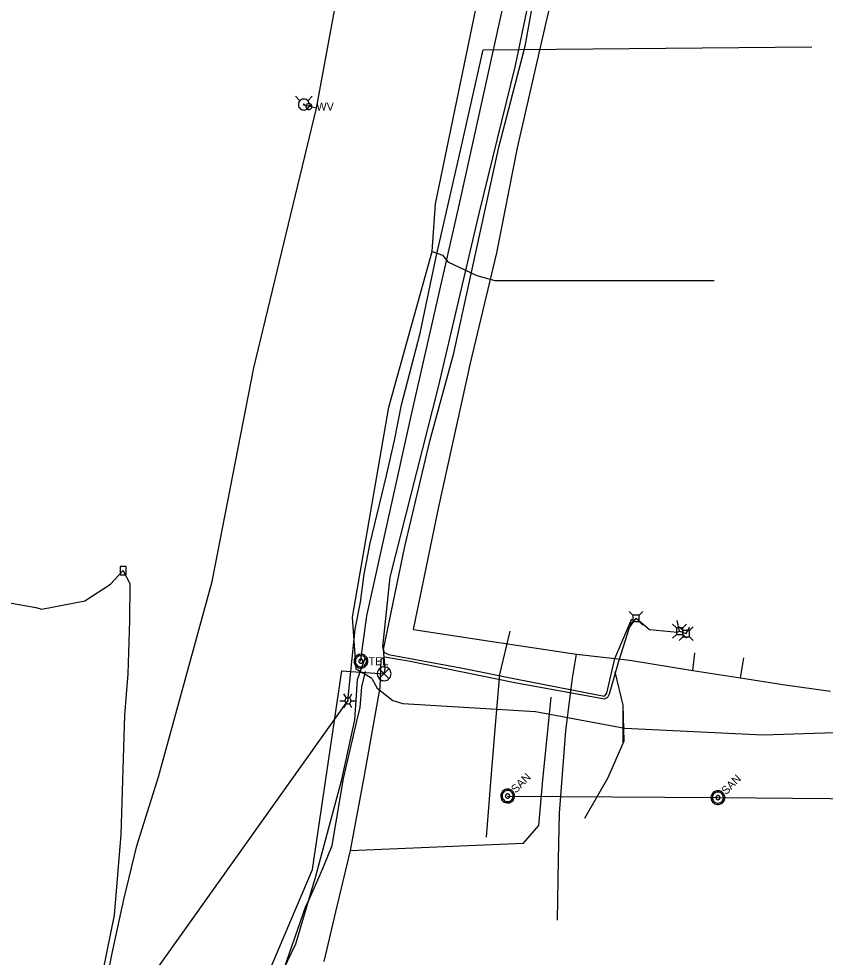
# Model space of a CAD drawing. Extents: x 596028 to 606371, y 330010 to 403088.
# Drawn here: x 602182.9 to 602566.7, y 355443.7 to 355890.3 of the extents above; entities that cross this region are included whole.
import ezdxf

# ---------------------------------------------------------------- set-up
doc = ezdxf.new("R2010")
doc.units = 0
for name, color, linetype in [('E_LTG', 7, 'Continuous'), ('E_UTL_E', 7, 'Continuous'), ('E_UTL_E_UG', 7, 'Continuous'), ('E_UTL_FO_UG', 7, 'Continuous'), ('E_UTL_FO_UG_MCI', 7, 'Continuous'), ('E_UTL_FO_UG_MWFN', 7, 'Continuous'), ('E_UTL_G_UG', 7, 'Continuous'), ('E_UTL_Overhead', 7, 'Continuous'), ('E_UTL_SAN_MH', 7, 'Continuous'), ('E_UTL_SAN_UG', 7, 'Continuous'), ('E_UTL_T_MH', 7, 'Continuous'), ('E_UTL_T_UG', 7, 'Continuous'), ('E_UTL_TV_UG', 7, 'Continuous'), ('E_UTL_W', 7, 'Continuous'), ('E_UTL_W_UG', 7, 'Continuous'), ('E_UTL_WHydrant', 7, 'Continuous')]:
    doc.layers.add(name, color=color, linetype=linetype)

msp = doc.modelspace()

# ---------------------------------------------------------------- linework, layer by layer
at = {"layer": 'E_LTG'}
for points in [[(602338.84, 355566.95), (602337.65, 355569.01)], [(602340.27, 355566.95), (602341.46, 355569.01)], [(602335.75, 355565.71), (602338.13, 355565.71)], [(602337.65, 355562.41), (602338.84, 355564.48)], [(602340.99, 355565.71), (602340.96, 355565.98), (602340.88, 355566.24), (602340.76, 355566.49), (602340.59, 355566.7), (602340.39, 355566.88), (602340.15, 355567.01), (602339.9, 355567.1), (602339.63, 355567.14), (602339.35, 355567.13), (602339.09, 355567.06), (602338.84, 355566.95), (602338.62, 355566.79), (602338.44, 355566.6), (602338.29, 355566.37), (602338.19, 355566.12), (602338.14, 355565.85), (602338.14, 355565.58), (602338.19, 355565.31), (602338.29, 355565.06), (602338.44, 355564.83), (602338.62, 355564.63), (602338.84, 355564.48), (602339.09, 355564.36), (602339.35, 355564.3), (602339.63, 355564.29), (602339.9, 355564.32), (602340.15, 355564.41), (602340.39, 355564.55), (602340.59, 355564.73), (602340.76, 355564.94), (602340.88, 355565.18), (602340.96, 355565.44), (602340.99, 355565.71)], [(602340.99, 355565.71), (602340.96, 355565.98), (602340.88, 355566.24), (602340.76, 355566.49), (602340.59, 355566.7), (602340.39, 355566.88), (602340.15, 355567.01), (602339.9, 355567.1), (602339.63, 355567.14), (602339.35, 355567.13), (602339.09, 355567.06), (602338.84, 355566.95), (602338.62, 355566.79), (602338.44, 355566.6), (602338.29, 355566.37), (602338.19, 355566.12), (602338.14, 355565.85), (602338.14, 355565.58), (602338.19, 355565.31), (602338.29, 355565.06), (602338.44, 355564.83), (602338.62, 355564.63), (602338.84, 355564.48), (602339.09, 355564.36), (602339.35, 355564.3), (602339.63, 355564.29), (602339.9, 355564.32), (602340.15, 355564.41), (602340.39, 355564.55), (602340.59, 355564.73), (602340.76, 355564.94), (602340.88, 355565.18), (602340.96, 355565.44), (602340.99, 355565.71)], [(602340.99, 355565.71), (602340.96, 355565.98), (602340.88, 355566.24), (602340.76, 355566.49), (602340.59, 355566.7), (602340.39, 355566.88), (602340.15, 355567.01), (602339.9, 355567.1), (602339.63, 355567.14), (602339.35, 355567.13), (602339.09, 355567.06), (602338.84, 355566.95), (602338.62, 355566.79), (602338.44, 355566.6), (602338.29, 355566.37), (602338.19, 355566.12), (602338.14, 355565.85), (602338.14, 355565.58), (602338.19, 355565.31), (602338.29, 355565.06), (602338.44, 355564.83), (602338.62, 355564.63), (602338.84, 355564.48), (602339.09, 355564.36), (602339.35, 355564.3), (602339.63, 355564.29), (602339.9, 355564.32), (602340.15, 355564.41), (602340.39, 355564.55), (602340.59, 355564.73), (602340.76, 355564.94), (602340.88, 355565.18), (602340.96, 355565.44), (602340.99, 355565.71)], [(602339.68, 355565.71), (602339.68, 355565.74), (602339.67, 355565.76), (602339.66, 355565.78), (602339.64, 355565.8), (602339.63, 355565.81), (602339.61, 355565.82), (602339.59, 355565.83), (602339.56, 355565.83), (602339.54, 355565.83), (602339.52, 355565.83), (602339.5, 355565.82), (602339.48, 355565.8), (602339.46, 355565.79), (602339.45, 355565.77), (602339.44, 355565.75), (602339.44, 355565.72), (602339.44, 355565.7), (602339.44, 355565.68), (602339.45, 355565.66), (602339.46, 355565.64), (602339.48, 355565.62), (602339.5, 355565.61), (602339.52, 355565.6), (602339.54, 355565.59), (602339.56, 355565.59), (602339.59, 355565.6), (602339.61, 355565.6), (602339.63, 355565.62), (602339.64, 355565.63), (602339.66, 355565.65), (602339.67, 355565.67), (602339.68, 355565.69), (602339.68, 355565.71)], [(602341.46, 355562.41), (602340.27, 355564.48)], [(602340.99, 355565.71), (602343.37, 355565.71)]]:
    msp.add_lwpolyline(points, dxfattribs=at)
at = {"layer": 'E_UTL_E'}
for points in [[(602475.1, 355606.51), (602473.35, 355608.27)], [(602478.19, 355606.51), (602475.1, 355606.51)], [(602475.1, 355606.51), (602475.1, 355603.42)], [(602478.19, 355606.51), (602479.95, 355608.27)], [(602478.19, 355603.42), (602478.19, 355606.51)], [(602475.1, 355603.42), (602473.35, 355601.67)], [(602475.1, 355603.42), (602478.19, 355603.42)], [(602478.19, 355603.42), (602479.95, 355601.67)], [(602495.85, 355600.39), (602494.1, 355602.14)], [(602498.94, 355600.39), (602495.85, 355600.39)], [(602495.85, 355600.39), (602495.85, 355597.3)], [(602499, 355599.21), (602497.25, 355600.96)], [(602498.94, 355600.39), (602500.7, 355602.14)], [(602498.94, 355597.3), (602498.94, 355600.39)], [(602502.1, 355599.21), (602503.85, 355600.96)], [(602495.85, 355597.3), (602494.1, 355595.54)], [(602495.85, 355597.3), (602498.94, 355597.3)], [(602499, 355596.11), (602497.25, 355594.36)], [(602498.94, 355597.3), (602500.7, 355595.54)], [(602502.1, 355599.21), (602499, 355599.21)], [(602499, 355599.21), (602499, 355596.11)], [(602499, 355596.11), (602502.1, 355596.11)], [(602502.1, 355596.11), (602502.1, 355599.21)], [(602502.1, 355596.11), (602503.85, 355594.36)]]:
    msp.add_lwpolyline(points, dxfattribs=at)
at = {"layer": 'E_UTL_E_UG'}
for points in [[(602358.89, 355587.72), (602356.93, 355588.53), (602356.22, 355591.32), (602359.69, 355624.49), (602382.58, 355715.1), (602402.01, 355797.66), (602419.22, 355868.06), (602430.04, 355919.95), (602437.91, 355960.43), (602452.3, 355958.34)], [(602393.12, 355827.54), (602403.92, 355875.55), (602560.32, 355876.88)], [(602339.56, 355565.71), (602342.92, 355599.86), (602345.55, 355612.57), (602347.24, 355625.98), (602350.2, 355640.77), (602357.85, 355672.86), (602361.7, 355689.63), (602365.04, 355706.48), (602369.79, 355724.84), (602373.87, 355740.6), (602381.61, 355777.03), (602393.12, 355827.54)], [(602328.21, 355441.59), (602333.79, 355465.22), (602340.76, 355494.47), (602347.37, 355530.18), (602354.88, 355572.1), (602355.42, 355585.44), (602356.95, 355586.56), (602358.92, 355586.38), (602368.36, 355584.65), (602418.96, 355574.38), (602461.68, 355566.7), (602463.2, 355567.5), (602464.05, 355568.96), (602468.46, 355584.54), (602473.49, 355600.62), (602476.65, 355604.97), (602483.15, 355599.69), (602496.37, 355598.31), (602497.4, 355598.84), (602496.27, 355603.89)], [(602358.89, 355587.72), (602393.25, 355581.34), (602420.04, 355575.95), (602458.31, 355568.5), (602461.58, 355567.91), (602462.81, 355569.29), (602466.65, 355585.84), (602474.59, 355604.68)], [(602497.4, 355598.84), (602500.55, 355597.66), (602502.3, 355600.76)], [(602430.38, 355506.36), (602432.26, 355528.03), (602435.17, 355556.14), (602436.35, 355567.37)], [(602340.76, 355494.47), (602423.04, 355498), (602430.38, 355506.36)]]:
    msp.add_lwpolyline(points, dxfattribs=at)
at = {"layer": 'E_UTL_FO_UG'}
msp.add_lwpolyline([(602470.59, 355545.42), (602470.5, 355563.66), (602466.71, 355579.47)], dxfattribs=at)
at = {"layer": 'E_UTL_FO_UG_MCI'}
for points in [[(602356.8, 355578.56), (602357.25, 355581.13), (602356.43, 355590.17), (602366.64, 355639.13), (602378.7, 355689.97), (602390.02, 355731.17), (602411.29, 355829.12), (602423.89, 355877.3), (602441.85, 355976.47), (602457, 356036.57), (602470.01, 356100.19), (602478.31, 356143.72), (602487.59, 356179.43), (602505.52, 356255.16), (602516.48, 356294.21), (602523.99, 356327.56), (602529.05, 356353.18), (602532.07, 356367.78)], [(602360.1, 355578.56), (602360.04, 355579.19), (602359.87, 355579.79), (602359.58, 355580.35), (602359.19, 355580.84), (602358.72, 355581.25), (602358.18, 355581.56), (602357.58, 355581.77), (602356.96, 355581.86), (602356.33, 355581.83), (602355.72, 355581.68), (602355.15, 355581.42), (602354.64, 355581.06), (602354.21, 355580.6), (602353.87, 355580.07), (602353.64, 355579.49), (602353.52, 355578.88), (602353.52, 355578.25), (602353.64, 355577.63), (602353.87, 355577.05), (602354.21, 355576.52), (602354.64, 355576.07), (602355.15, 355575.7), (602355.72, 355575.44), (602356.33, 355575.3), (602356.96, 355575.27), (602357.58, 355575.35), (602358.18, 355575.56), (602358.72, 355575.87), (602359.19, 355576.28), (602359.58, 355576.78), (602359.87, 355577.34), (602360.04, 355577.94), (602360.1, 355578.56)], [(602322.73, 355485.48), (602336.63, 355579.94), (602356.76, 355578.57)], [(602359.07, 355580.9), (602354.46, 355576.24)], [(602354.46, 355580.85), (602359.11, 355576.2)], [(602296.2, 355423.15), (602322.73, 355485.48)]]:
    msp.add_lwpolyline(points, dxfattribs=at)
at = {"layer": 'E_UTL_FO_UG_MWFN'}
for points in [[(601794.88, 355632.14), (601837.9, 355623.28), (601856.19, 355614.73), (601874.89, 355608.89), (601892.06, 355607.01), (601909.33, 355606.68), (601914.5, 355608.22), (601962.87, 355612.38), (601972.01, 355612.74), (602106.49, 355621.05), (602119.36, 355619.75), (602129.87, 355620.27), (602147.51, 355619.13), (602166.23, 355615), (602179.37, 355612.18), (602191.04, 355610.14), (602193.93, 355609.3), (602214.34, 355613.33), (602226.59, 355621.13), (602232.55, 355627.64)], [(602299.46, 355189.8), (602263.62, 355201.31), (602252.28, 355203.77), (602226.51, 355208.02), (602200.49, 355210.2), (602195.01, 355211.93), (602193.87, 355220), (602199.59, 355271.5), (602210.53, 355343.3), (602215.26, 355377.5), (602221.1, 355427.81), (602228.4, 355463.65), (602231.56, 355502.05), (602233.38, 355558.85), (602234.94, 355578.49), (602235.78, 355603.91), (602235.89, 355621.35), (602232.55, 355627.64)]]:
    msp.add_lwpolyline(points, dxfattribs=at)
msp.add_lwpolyline([(602231.07, 355625.68), (602234.07, 355625.68), (602234.07, 355629.68), (602231.07, 355629.68)], close=True, dxfattribs=at)
at = {"layer": 'E_UTL_G_UG'}
for points in [[(602370.82, 355599.68), (602382.85, 355657.96), (602397.87, 355726.43), (602410.47, 355778.81), (602420.32, 355828.8), (602433.98, 355889.07), (602438.29, 355907.15)], [(602370.82, 355599.68), (602406.11, 355594.22), (602448.26, 355587.84), (602473.66, 355584.96), (602503.63, 355580.06), (602526.31, 355576.64), (602546.49, 355573.38), (602569.21, 355570.31)], [(602439.81, 355490.25), (602440.2, 355512.28), (602443.18, 355551.48), (602446.48, 355576.5), (602448.26, 355587.84)], [(602503.63, 355580.06), (602504.72, 355588.38), (602504.77, 355588.44)], [(602526.31, 355576.64), (602527.98, 355586.19)], [(602439.31, 355461.25), (602439.81, 355490.25)]]:
    msp.add_lwpolyline(points, dxfattribs=at)
at = {"layer": 'E_UTL_Overhead'}
msp.add_lwpolyline([(602564.68, 353944.62), (602493.86, 354130.23), (602437.69, 354279.84), (602377.58, 354448.35), (602318.36, 354619.69), (602300.73, 354721.7), (602278.59, 354786.86), (602257.42, 354907.01), (602299.46, 355189.8), (602322, 355319.77), (602218, 355394.92), (602339.56, 355565.71)], dxfattribs=at)
at = {"layer": 'E_UTL_SAN_MH'}
for points in [[(602417.88, 355522.7), (602417.4, 355523.1), (602416.85, 355523.4), (602416.25, 355523.59), (602415.63, 355523.67), (602415, 355523.62), (602414.39, 355523.46), (602413.83, 355523.19), (602413.33, 355522.81), (602412.91, 355522.35), (602412.58, 355521.81), (602412.36, 355521.22), (602412.26, 355520.6), (602412.27, 355519.98), (602412.4, 355519.36), (602412.65, 355518.79), (602413, 355518.27), (602413.45, 355517.82), (602413.97, 355517.47), (602414.54, 355517.23), (602415.16, 355517.09), (602415.78, 355517.08), (602416.4, 355517.18), (602416.99, 355517.4), (602417.53, 355517.73), (602417.99, 355518.15), (602418.37, 355518.65), (602418.64, 355519.22), (602418.8, 355519.82), (602418.85, 355520.45), (602418.77, 355521.07), (602418.58, 355521.67), (602418.28, 355522.22), (602417.88, 355522.7)], [(602417.41, 355522.24), (602417.03, 355522.56), (602416.59, 355522.8), (602416.11, 355522.95), (602415.61, 355523.01), (602415.11, 355522.97), (602414.63, 355522.84), (602414.17, 355522.62), (602413.77, 355522.32), (602413.43, 355521.95), (602413.17, 355521.52), (602413, 355521.05), (602412.91, 355520.56), (602412.93, 355520.06), (602413.03, 355519.56), (602413.23, 355519.1), (602413.51, 355518.69), (602413.87, 355518.33), (602414.28, 355518.05), (602414.74, 355517.85), (602415.23, 355517.75), (602415.74, 355517.74), (602416.23, 355517.82), (602416.7, 355517.99), (602417.13, 355518.26), (602417.5, 355518.59), (602417.8, 355518.99), (602418.02, 355519.45), (602418.15, 355519.93), (602418.19, 355520.43), (602418.13, 355520.93), (602417.98, 355521.41), (602417.73, 355521.85), (602417.41, 355522.24)], [(602416.25, 355521.07), (602416.1, 355521.19), (602415.94, 355521.28), (602415.76, 355521.34), (602415.57, 355521.36), (602415.38, 355521.35), (602415.2, 355521.3), (602415.03, 355521.21), (602414.88, 355521.1), (602414.76, 355520.96), (602414.66, 355520.8), (602414.59, 355520.63), (602414.56, 355520.44), (602414.57, 355520.25), (602414.61, 355520.07), (602414.68, 355519.89), (602414.78, 355519.74), (602414.92, 355519.61), (602415.07, 355519.5), (602415.25, 355519.43), (602415.43, 355519.39), (602415.62, 355519.38), (602415.8, 355519.41), (602415.98, 355519.48), (602416.14, 355519.58), (602416.28, 355519.7), (602416.39, 355519.85), (602416.48, 355520.02), (602416.52, 355520.2), (602416.54, 355520.39), (602416.52, 355520.58), (602416.46, 355520.76), (602416.37, 355520.92), (602416.25, 355521.07)], [(602517.97, 355521.96), (602517.48, 355522.36), (602516.93, 355522.66), (602516.34, 355522.85), (602515.71, 355522.92), (602515.09, 355522.88), (602514.48, 355522.72), (602513.92, 355522.44), (602513.41, 355522.07), (602512.99, 355521.6), (602512.67, 355521.07), (602512.45, 355520.48), (602512.34, 355519.86), (602512.36, 355519.23), (602512.49, 355518.62), (602512.74, 355518.04), (602513.09, 355517.52), (602513.53, 355517.08), (602514.05, 355516.73), (602514.63, 355516.48), (602515.24, 355516.35), (602515.87, 355516.33), (602516.49, 355516.44), (602517.08, 355516.66), (602517.61, 355516.98), (602518.08, 355517.4), (602518.45, 355517.91), (602518.73, 355518.47), (602518.89, 355519.08), (602518.93, 355519.7), (602518.86, 355520.33), (602518.67, 355520.92), (602518.37, 355521.47), (602517.97, 355521.96)], [(602517.5, 355521.49), (602517.11, 355521.81), (602516.67, 355522.05), (602516.2, 355522.2), (602515.7, 355522.26), (602515.2, 355522.23), (602514.71, 355522.1), (602514.26, 355521.88), (602513.86, 355521.58), (602513.52, 355521.21), (602513.26, 355520.78), (602513.08, 355520.31), (602513, 355519.81), (602513.01, 355519.31), (602513.12, 355518.82), (602513.32, 355518.36), (602513.6, 355517.94), (602513.95, 355517.59), (602514.37, 355517.31), (602514.83, 355517.11), (602515.32, 355517), (602515.82, 355516.99), (602516.32, 355517.07), (602516.79, 355517.25), (602517.22, 355517.51), (602517.59, 355517.85), (602517.89, 355518.25), (602518.11, 355518.7), (602518.24, 355519.19), (602518.27, 355519.69), (602518.21, 355520.19), (602518.06, 355520.66), (602517.82, 355521.1), (602517.5, 355521.49)], [(602516.33, 355520.32), (602516.19, 355520.44), (602516.02, 355520.53), (602515.84, 355520.59), (602515.66, 355520.61), (602515.47, 355520.6), (602515.29, 355520.55), (602515.12, 355520.47), (602514.97, 355520.36), (602514.84, 355520.22), (602514.74, 355520.06), (602514.68, 355519.88), (602514.65, 355519.69), (602514.65, 355519.51), (602514.69, 355519.32), (602514.77, 355519.15), (602514.87, 355518.99), (602515, 355518.86), (602515.16, 355518.75), (602515.33, 355518.68), (602515.52, 355518.64), (602515.7, 355518.64), (602515.89, 355518.67), (602516.07, 355518.73), (602516.23, 355518.83), (602516.37, 355518.96), (602516.48, 355519.11), (602516.56, 355519.28), (602516.61, 355519.46), (602516.62, 355519.65), (602516.6, 355519.83), (602516.54, 355520.01), (602516.45, 355520.18), (602516.33, 355520.32)]]:
    msp.add_lwpolyline(points, dxfattribs=at)
at = {"layer": 'E_UTL_SAN_UG'}
msp.add_lwpolyline([(602415.55, 355520.37), (602515.63, 355519.62), (602765.67, 355517.47)], dxfattribs=at)
at = {"layer": 'E_UTL_T_MH'}
for points in [[(602349.02, 355584.54), (602348.96, 355585.17), (602348.79, 355585.77), (602348.5, 355586.33), (602348.11, 355586.82), (602347.64, 355587.23), (602347.09, 355587.55), (602346.5, 355587.75), (602345.88, 355587.84), (602345.25, 355587.81), (602344.64, 355587.66), (602344.07, 355587.4), (602343.56, 355587.04), (602343.13, 355586.58), (602342.79, 355586.06), (602342.56, 355585.47), (602342.44, 355584.86), (602342.44, 355584.23), (602342.56, 355583.62), (602342.79, 355583.03), (602343.13, 355582.51), (602343.56, 355582.05), (602344.07, 355581.69), (602344.64, 355581.43), (602345.25, 355581.28), (602345.88, 355581.25), (602346.5, 355581.34), (602347.09, 355581.54), (602347.64, 355581.86), (602348.11, 355582.27), (602348.5, 355582.76), (602348.79, 355583.32), (602348.96, 355583.92), (602349.02, 355584.54)], [(602348.36, 355584.54), (602348.31, 355585.04), (602348.17, 355585.53), (602347.94, 355585.97), (602347.63, 355586.37), (602347.25, 355586.7), (602346.82, 355586.95), (602346.34, 355587.11), (602345.85, 355587.18), (602345.35, 355587.16), (602344.86, 355587.04), (602344.4, 355586.83), (602343.99, 355586.54), (602343.65, 355586.18), (602343.38, 355585.75), (602343.19, 355585.29), (602343.09, 355584.8), (602343.09, 355584.29), (602343.19, 355583.8), (602343.38, 355583.34), (602343.65, 355582.91), (602343.99, 355582.55), (602344.4, 355582.26), (602344.86, 355582.05), (602345.35, 355581.93), (602345.85, 355581.91), (602346.34, 355581.98), (602346.82, 355582.14), (602347.25, 355582.39), (602347.63, 355582.72), (602347.94, 355583.12), (602348.17, 355583.56), (602348.31, 355584.05), (602348.36, 355584.54)], [(602346.71, 355584.54), (602346.69, 355584.73), (602346.64, 355584.91), (602346.55, 355585.08), (602346.44, 355585.23), (602346.3, 355585.35), (602346.13, 355585.45), (602345.96, 355585.51), (602345.77, 355585.53), (602345.58, 355585.52), (602345.4, 355585.48), (602345.23, 355585.4), (602345.07, 355585.29), (602344.94, 355585.16), (602344.84, 355585), (602344.77, 355584.82), (602344.74, 355584.64), (602344.74, 355584.45), (602344.77, 355584.27), (602344.84, 355584.09), (602344.94, 355583.93), (602345.07, 355583.8), (602345.23, 355583.69), (602345.4, 355583.61), (602345.58, 355583.57), (602345.77, 355583.56), (602345.96, 355583.58), (602346.13, 355583.64), (602346.3, 355583.74), (602346.44, 355583.86), (602346.55, 355584.01), (602346.64, 355584.18), (602346.69, 355584.36), (602346.71, 355584.54)]]:
    msp.add_lwpolyline(points, dxfattribs=at)
at = {"layer": 'E_UTL_T_UG'}
for points in [[(602345.72, 355584.54), (602345.91, 355586.37), (602348.52, 355606.11), (602370.14, 355703.38), (602392.65, 355802.25), (602414.93, 355902.98), (602438.16, 356003.67), (602461.33, 356101.8), (602484.44, 356203.98), (602512.64, 356319.09)], [(602405.44, 355500.8), (602407.8, 355530.97), (602410.07, 355557.96), (602411.8, 355578.23), (602416.81, 355598.88)], [(602319.3, 355319.18), (602312.83, 355319.8), (602305.63, 355322.54), (602292.72, 355329.14), (602286.37, 355335.16), (602283.55, 355340.23), (602280.83, 355346.68), (602281.18, 355352.66), (602283.1, 355366.14), (602291.41, 355393.48), (602300.75, 355421.03), (602314.71, 355450.11), (602324.24, 355482.22), (602336.58, 355528.25), (602342.8, 355556.72), (602343.66, 355568.35), (602344.14, 355575.89), (602347.72, 355586.06)], [(602249.99, 355010.73), (602249.66, 355056.37), (602250.05, 355103.28), (602253.67, 355151.1), (602256.94, 355205.19), (602263.33, 355253.05), (602269.4, 355293.17), (602274.16, 355326.42), (602275.73, 355332.5), (602282.92, 355362.35), (602294.1, 355401.42), (602309.19, 355438.23), (602319.52, 355468.04), (602320.45, 355469.65), (602327.58, 355485.94), (602332.01, 355496.83), (602337.46, 355528.73), (602343.84, 355555.99), (602345.29, 355562.55), (602346.12, 355572.39), (602347.91, 355579.66)], [(602452.36, 355509.87), (602463.33, 355529.25), (602471.01, 355546.63), (602470.5, 355563.66), (602466.71, 355579.47)]]:
    msp.add_lwpolyline(points, dxfattribs=at)
at = {"layer": 'E_UTL_TV_UG'}
for points in [[(602379.66, 355779.5), (602381.26, 355802.2), (602402.4, 355904.13), (602425.59, 356008.67), (602452.27, 356103.75), (602479.35, 356205.68), (602505.32, 356305.65)], [(602350.86, 355576.33), (602343.49, 355580.75), (602341.73, 355605.43), (602358.95, 355705.51), (602379.66, 355779.5), (602384.48, 355777.79), (602387.11, 355774.65), (602400.96, 355768.17), (602409.43, 355765.65)], [(602409.43, 355765.65), (602513.9, 355765.65)], [(602350.86, 355576.33), (602353.44, 355571.78), (602360.91, 355565.82), (602365.71, 355564.45), (602428.88, 355560.53), (602471.35, 355552.62), (602537.05, 355549.55), (602605.63, 355551.67), (602611.3, 355555.12), (602615.94, 355556.15), (602705.43, 355555.21), (602780.19, 355554.23), (602808.75, 355557.53), (602814.63, 355561.65), (602822.81, 355567.51), (602833.57, 355577.61), (602840.51, 355583.54)]]:
    msp.add_lwpolyline(points, dxfattribs=at)
at = {"layer": 'E_UTL_W'}
for points in [[(602322.41, 355848.5), (602322.39, 355848.77), (602322.31, 355849.03), (602322.19, 355849.27), (602322.02, 355849.48), (602321.81, 355849.66), (602321.58, 355849.8), (602321.32, 355849.88), (602321.05, 355849.92), (602320.78, 355849.91), (602320.52, 355849.85), (602320.27, 355849.73), (602320.05, 355849.58), (602319.86, 355849.38), (602319.72, 355849.15), (602319.62, 355848.9), (602319.57, 355848.63), (602319.57, 355848.36), (602319.62, 355848.1), (602319.72, 355847.85), (602319.86, 355847.62), (602320.05, 355847.42), (602320.27, 355847.26), (602320.52, 355847.15), (602320.78, 355847.09), (602321.05, 355847.07), (602321.32, 355847.11), (602321.58, 355847.2), (602321.81, 355847.34), (602322.02, 355847.51), (602322.19, 355847.73), (602322.31, 355847.97), (602322.39, 355848.23), (602322.41, 355848.5)], [(602319.98, 355847.49), (602321.99, 355849.51)]]:
    msp.add_lwpolyline(points, dxfattribs=at)
at = {"layer": 'E_UTL_W_UG'}
for points in [[(602190.23, 354962.78), (602186.65, 355075.62), (602187.59, 355128.94), (602191.52, 355194.1), (602194.91, 355224.13), (602198.58, 355250.68), (602204.17, 355290.17), (602209.54, 355326.07), (602214.23, 355357.75), (602215.8, 355364.26), (602216.89, 355367.07), (602217.38, 355371.05), (602220.27, 355391.61), (602220.6, 355411.1), (602227.24, 355444.87), (602232.93, 355471.21), (602239.09, 355496.61), (602249.34, 355529.59), (602258.11, 355561.23), (602274.94, 355622.42), (602294.78, 355724.13), (602324.58, 355847.67), (602342.38, 355944.19)], [(602324.58, 355847.67), (602319.19, 355849.08), (602318.57, 355849.46)]]:
    msp.add_lwpolyline(points, dxfattribs=at)
at = {"layer": 'E_UTL_WHydrant'}
for points in [[(602316.73, 355851.29), (602314.59, 355853.44)], [(602321.19, 355849.46), (602321.14, 355849.95), (602321, 355850.43), (602320.77, 355850.88), (602320.46, 355851.27), (602320.09, 355851.59), (602319.65, 355851.84), (602319.18, 355852.01), (602318.69, 355852.08), (602318.19, 355852.05), (602317.71, 355851.94), (602317.25, 355851.73), (602316.85, 355851.44), (602316.5, 355851.08), (602316.23, 355850.66), (602316.05, 355850.2), (602315.95, 355849.71), (602315.95, 355849.21), (602316.05, 355848.72), (602316.23, 355848.26), (602316.5, 355847.84), (602316.85, 355847.48), (602317.25, 355847.19), (602317.71, 355846.98), (602318.19, 355846.86), (602318.69, 355846.84), (602319.18, 355846.91), (602319.65, 355847.07), (602320.09, 355847.32), (602320.46, 355847.65), (602320.77, 355848.04), (602321, 355848.48), (602321.14, 355848.96), (602321.19, 355849.46)], [(602318.77, 355849.46), (602318.76, 355849.5), (602318.75, 355849.53), (602318.73, 355849.57), (602318.71, 355849.6), (602318.68, 355849.62), (602318.65, 355849.64), (602318.61, 355849.65), (602318.57, 355849.66), (602318.54, 355849.66), (602318.5, 355849.65), (602318.46, 355849.63), (602318.43, 355849.61), (602318.41, 355849.58), (602318.39, 355849.55), (602318.37, 355849.52), (602318.37, 355849.48), (602318.37, 355849.44), (602318.37, 355849.4), (602318.39, 355849.37), (602318.41, 355849.33), (602318.43, 355849.31), (602318.46, 355849.28), (602318.5, 355849.27), (602318.54, 355849.26), (602318.57, 355849.26), (602318.61, 355849.26), (602318.65, 355849.28), (602318.68, 355849.3), (602318.71, 355849.32), (602318.73, 355849.35), (602318.75, 355849.38), (602318.76, 355849.42), (602318.77, 355849.46)], [(602320.4, 355851.29), (602322.54, 355853.44)]]:
    msp.add_lwpolyline(points, dxfattribs=at)

# ---------------------------------------------------------------- texts
at = {"layer": 'E_UTL_SAN_MH'}
for p in [(602419.44, 355521.51), (602519.53, 355520.77)]:
    msp.add_text('SAN', height=3.849, rotation=45, dxfattribs=at).set_placement(p)
at = {"layer": 'E_UTL_T_MH'}
msp.add_text('TEL', height=3.849, dxfattribs=at).set_placement((602349.29, 355582.6))
at = {"layer": 'E_UTL_W'}
msp.add_text('WV', height=3.85, dxfattribs=at).set_placement((602324.55, 355846.57))

doc.saveas('drawing.dxf')
